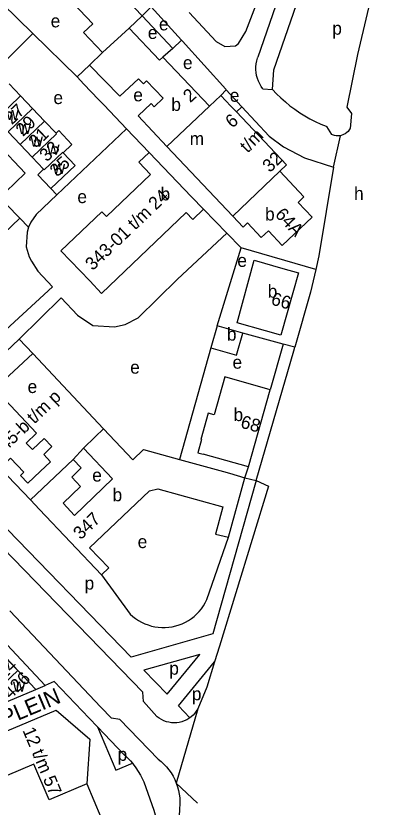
# Model space of a CAD drawing. Extents: x 161258 to 163262, y 380749 to 382054.
# Drawn here: x 163091.6 to 163203.8, y 381217.9 to 381462.7 of the extents above; entities that cross this region are included whole.
import ezdxf

# ---------------------------------------------------------------- set-up
doc = ezdxf.new("R2010")
doc.units = 0
for name, color, linetype in [('BLT_Basislijn', 7, 'Continuous'), ('BLT_Bebouwing', 7, 'Continuous'), ('BLT_Centroide', 7, 'Continuous'), ('BLT_Huisnummer', 7, 'Continuous'), ('BLT_Huisnummer_ tussenligend', 7, 'Continuous'), ('BLT_Huisnummer_reeks', 7, 'Continuous'), ('BLT_Onderverdeling_panden', 7, 'Continuous'), ('BLT_Straatnaam', 7, 'Continuous'), ('BLT_Vlakafsluiter', 7, 'Continuous')]:
    doc.layers.add(name, color=color, linetype=linetype)

msp = doc.modelspace()

# ---------------------------------------------------------------- linework, layer by layer
at = {"layer": 'BLT_Basislijn'}
for p, q in [((163183.29, 381498.57), (163166.49, 381449.88)), ((163133.46, 381465.49), (163130.67, 381462.68)), ((163142.87, 381455.17), (163133.46, 381465.49)), ((163140.24, 381452.65), (163130.67, 381462.68)), ((163096.87, 381457.22), (163085.44, 381445.95)), ((163110.55, 381443.82), (163096.87, 381457.22)), ((163142.87, 381455.17), (163140.24, 381452.65)), ((163140.24, 381452.65), (163137.15, 381449.96)), ((163110.55, 381443.82), (163114.37, 381447.48)), ((163112.68, 381441.58), (163110.55, 381443.82)), ((163117.2, 381436.82), (163112.68, 381441.58)), ((163155.02, 381438.1), (163156.76, 381439.82)), ((163168.08, 381440.15), (163171.08, 381439.97)), ((163118.9, 381435.04), (163117.2, 381436.82)), ((163125.86, 381427.77), (163118.9, 381435.04)), ((163159.9, 381432.97), (163161.52, 381434.59)), ((163080.33, 381428.89), (163094.5, 381413.99)), ((163125.86, 381427.77), (163104.27, 381407.35)), ((163132.85, 381420.47), (163125.86, 381427.77)), ((163189.47, 381426), (163187.88, 381428.48)), ((163195.1, 381427.9), (163195.01, 381427.73)), ((163088.48, 381408.28), (163094.5, 381413.99)), ((163104.27, 381407.35), (163097.86, 381401.28)), ((163102.43, 381409.26), (163104.27, 381407.35)), ((163149.69, 381402.87), (163156.88, 381395.49)), ((163092.79, 381400.1), (163095.51, 381397.31)), ((163156.88, 381395.49), (163161.32, 381390.93)), ((163153.94, 381366.76), (163161.32, 381390.93)), ((163184.46, 381384.24), (163161.32, 381390.93)), ((163088.47, 381365.54), (163102.96, 381378.91)), ((163092.63, 381362.65), (163105.62, 381375.49)), ((163174.41, 381361.11), (163161.9, 381364.5)), ((163174.41, 381361.11), (163170.35, 381347.01)), ((163177.95, 381360.15), (163174.41, 381361.11)), ((163152.01, 381359.95), (163142.32, 381325.41)), ((163127.28, 381264.33), (163061.54, 381332.06)), ((163112.53, 381328.91), (163109.32, 381325.49)), ((163086.67, 381322.74), (163096.16, 381312.93)), ((163162.51, 381319.82), (163163.65, 381323.14)), ((163162.51, 381319.82), (163166.04, 381318.98)), ((163096.16, 381312.93), (163098.92, 381309.99)), ((163150.74, 381282.11), (163157.41, 381301.38)), ((163100.69, 381255.53), (163059.66, 381299.11)), ((163118.1, 381289.79), (163127.03, 381277.62)), ((163117.9, 381248.85), (163089.71, 381278.57)), ((163138.48, 381252.79), (163148.59, 381265.14)), ((163141.98, 381249.18), (163153.13, 381262.8)), ((163138.48, 381252.79), (163131.24, 381260.25)), ((163097.74, 381254.29), (163100.69, 381255.53)), ((163145.51, 381245.55), (163141.98, 381249.18)), ((163116.86, 381242.75), (163114.32, 381245.36)), ((163116.86, 381242.75), (163125.15, 381234.08)), ((163113.62, 381225.09), (163117.96, 381214.78)), ((163142.39, 381220.37), (163142.33, 381218.55))]:
    msp.add_line(p, q, dxfattribs=at)
for points in [[(163145.24, 381463.8), (163153.63, 381454.79), (163156.34, 381453.18), (163159.56, 381453.48), (163160.58, 381454.12), (163162.81, 381457.85), (163168.02, 381471.4), (163177.18, 381500)], [(163171.08, 381439.97), (163171.45, 381446.03), (163189.06, 381496.68)], [(163203.79, 381478.01), (163197.43, 381450.77), (163194.07, 381434.49), (163195.48, 381432.55), (163195.1, 381427.9)], [(163096.87, 381457.22), (163087.36, 381466.53), (163098.96, 381477.66)], [(163156.76, 381439.82), (163156.59, 381440.01), (163143.17, 381454.84), (163142.87, 381455.17)], [(163168.08, 381440.15), (163167.55, 381440.9), (163167.1, 381441.69), (163166.71, 381442.51), (163166.4, 381443.37), (163166.16, 381444.25), (163166.01, 381445.15), (163165.93, 381446.06), (163165.93, 381446.97), (163166.01, 381447.88), (163166.17, 381448.78), (163166.41, 381449.66), (163166.49, 381449.88)], [(163156.76, 381439.82), (163161.43, 381434.69), (163161.52, 381434.59)], [(163171.08, 381439.97), (163172.35, 381438.62), (163173.67, 381437.33), (163175.05, 381436.09), (163176.48, 381434.91), (163177.96, 381433.8), (163179.48, 381432.75), (163181.05, 381431.77), (163182.66, 381430.85), (163184.31, 381430.01), (163185.99, 381429.24), (163187.71, 381428.54), (163187.88, 381428.48)], [(163161.52, 381434.59), (163170.05, 381425.5), (163174.51, 381422.16), (163180.98, 381418.81), (163189.95, 381415.88)], [(163195.01, 381427.73), (163194.84, 381427.44), (163194.48, 381426.98), (163194.06, 381426.58), (163193.6, 381426.23), (163193.09, 381425.95), (163192.14, 381425.58), (163192.09, 381425.57)], [(163192.09, 381425.57), (163191.4, 381425.57), (163190.82, 381425.6), (163190.24, 381425.71), (163189.69, 381425.9), (163189.47, 381426)], [(163189.95, 381415.88), (163185.46, 381388.45), (163184.46, 381384.24)], [(163097.86, 381401.28), (163096.27, 381398.83), (163095.51, 381397.31)], [(163095.51, 381397.31), (163095.11, 381395.78), (163094.81, 381391.22), (163095.75, 381388.18), (163096.45, 381386.78), (163098.44, 381383.74), (163102.96, 381378.91)], [(163105.62, 381375.49), (163110.64, 381370.05), (163115.48, 381366.92), (163122.13, 381366.52), (163125.43, 381367.19), (163129.51, 381369.32), (163141.62, 381381.28), (163156.88, 381395.49)], [(163184.46, 381384.24), (163182.81, 381377.23), (163177.95, 381360.15)], [(163118.7, 381334.98), (163096.82, 381358.26)], [(163166.04, 381318.98), (163177.63, 381359.05), (163177.95, 381360.15)], [(163135.26, 381245.96), (163131.13, 381250.61), (163130.87, 381253.45), (163044.15, 381342.79)], [(163166.04, 381318.98), (163165.83, 381318.24), (163152.59, 381271.46)], [(163166.04, 381318.98), (163169.84, 381317.23), (163154.65, 381267.73)], [(163127.03, 381277.62), (163127.84, 381276.9), (163128.69, 381276.23), (163129.6, 381275.62), (163130.54, 381275.09), (163131.52, 381274.63), (163132.53, 381274.24), (163133.57, 381273.92), (163134.63, 381273.68), (163135.71, 381273.53), (163136.79, 381273.45), (163137.87, 381273.45), (163138.95, 381273.53), (163140.03, 381273.69), (163141.09, 381273.93), (163142.12, 381274.24), (163143.14, 381274.64), (163144.12, 381275.1), (163145.06, 381275.64), (163145.96, 381276.24), (163146.82, 381276.91), (163147.62, 381277.64), (163148.36, 381278.43), (163149.05, 381279.27), (163149.67, 381280.16), (163150.23, 381281.09), (163150.74, 381282.11)], [(163152.59, 381271.46), (163127.28, 381264.33)], [(163154.65, 381267.73), (163153.13, 381262.8)], [(163148.59, 381265.14), (163131.24, 381260.25)], [(163153.13, 381262.8), (163150.74, 381255), (163147.9, 381248.29)], [(163114.32, 381245.36), (163103.49, 381256.77), (163100.69, 381255.53)], [(163135.67, 381232.75), (163123.83, 381245.04), (163121.26, 381245.4), (163117.9, 381248.85)], [(163147.9, 381248.29), (163147.48, 381247.59), (163147, 381246.94), (163146.45, 381246.34), (163145.85, 381245.8), (163145.51, 381245.55)], [(163145.51, 381245.55), (163145.2, 381245.32), (163144.5, 381244.9), (163143.76, 381244.56), (163143, 381244.29), (163142.21, 381244.1), (163141.41, 381243.98), (163140.6, 381243.95), (163139.79, 381243.99), (163138.98, 381244.12), (163138.2, 381244.32), (163137.44, 381244.6), (163136.71, 381244.96), (163136.02, 381245.38), (163135.37, 381245.87), (163135.26, 381245.96)], [(163116.86, 381242.75), (163122.53, 381229.33), (163127.69, 381231.46)], [(163125.15, 381234.08), (163126.14, 381233.16), (163127.08, 381232.18), (163127.69, 381231.46)], [(163127.69, 381231.46), (163127.95, 381231.15), (163128.76, 381230.07), (163129.51, 381228.95), (163130.19, 381227.78), (163130.8, 381226.57), (163131.18, 381225.72)], [(163135.67, 381232.75), (163136.58, 381232), (163137.44, 381231.19), (163138.24, 381230.33), (163138.97, 381229.41), (163139.65, 381228.45), (163140.26, 381227.44), (163140.79, 381226.39), (163141.26, 381225.31)], [(163131.18, 381225.72), (163134.36, 381216.92), (163135.16, 381214.06)], [(163141.26, 381225.31), (163141.65, 381224.2), (163141.96, 381223.06), (163142.2, 381221.91), (163142.36, 381220.74), (163142.39, 381220.37)], [(163142.33, 381218.55), (163142.3, 381217.57), (163142.13, 381214.78), (163141.88, 381211.99), (163141.55, 381209.21), (163141.24, 381207.1)]]:
    msp.add_lwpolyline(points, dxfattribs=at)
at = {"layer": 'BLT_Bebouwing'}
for p, q in [((163136.07, 381448.95), (163126.73, 381458.93)), ((163114.37, 381447.48), (163118.43, 381451.38)), ((163137.15, 381449.96), (163136.07, 381448.95)), ((163093.05, 381437.94), (163089.53, 381441.65)), ((163096.77, 381434.03), (163093.05, 381437.94)), ((163158.15, 381434.8), (163155.02, 381438.1)), ((163100.49, 381430.12), (163096.77, 381434.03)), ((163159.9, 381432.97), (163158.15, 381434.8)), ((163104.04, 381426.38), (163100.49, 381430.12)), ((163089.2, 381426.82), (163092.92, 381422.9)), ((163092.92, 381422.9), (163096.63, 381419)), ((163096.63, 381419), (163100.18, 381415.26)), ((163153.94, 381366.76), (163152.01, 381359.95)), ((163161.9, 381364.5), (163153.94, 381366.76)), ((163163.65, 381323.14), (163170.35, 381347.01)), ((163163.65, 381323.14), (163149.55, 381327.05)), ((163109.32, 381325.49), (163096.16, 381312.93)), ((163142.32, 381325.41), (163155.94, 381321.69)), ((163157.41, 381301.38), (163162.51, 381319.82)), ((163098.92, 381309.99), (163118.1, 381289.79))]:
    msp.add_line(p, q, dxfattribs=at)
for points in [[(163108.24, 381486.31), (163130.67, 381462.68)], [(163118.43, 381451.38), (163112.57, 381457.56), (163115.46, 381460.28), (163098.96, 381477.66)], [(163126.73, 381458.93), (163130.67, 381462.68)], [(163151.56, 381434.77), (163137.15, 381449.96)], [(163134.41, 381434.59), (163137.17, 381437.2), (163132.04, 381442.6), (163131.11, 381441.63), (163129.57, 381443.23), (163123.77, 381437.89), (163114.37, 381447.48)], [(163155.02, 381438.1), (163151.56, 381434.77)], [(163134.41, 381434.59), (163133.45, 381435.6), (163129.45, 381431.82), (163138.35, 381422.26)], [(163175.35, 381416.6), (163159.9, 381432.97)], [(163106.29, 381420.38), (163108.98, 381422.92), (163104.91, 381427.21), (163104.04, 381426.38)], [(163138.35, 381422.26), (163158.82, 381400.71)], [(163102.43, 381409.26), (163110.01, 381416.46), (163106.29, 381420.38)], [(163132.85, 381420.47), (163129.64, 381417.4), (163133.28, 381413.59), (163119.68, 381400.58), (163118.18, 381402.12), (163105.54, 381390.04), (163114.54, 381380.7), (163118.11, 381376.85), (163144.3, 381401.87), (163146.42, 381399.72), (163149.69, 381402.87)], [(163149.69, 381402.87), (163146.01, 381406.71), (163132.85, 381420.47)], [(163100.18, 381415.26), (163098.37, 381413.54), (163102.43, 381409.26)], [(163173.29, 381414.62), (163175.35, 381416.6)], [(163180.74, 381406.68), (163173.29, 381414.62)], [(163163.28, 381398.64), (163167.58, 381394.15), (163169.79, 381396.24), (163174.1, 381391.69), (163183.31, 381400.47), (163179, 381404.99), (163180.74, 381406.68)], [(163086.94, 381402.65), (163088.73, 381404.38), (163092.79, 381400.1)], [(163092.79, 381400.1), (163085.22, 381392.88), (163081.49, 381396.79)], [(163158.82, 381400.71), (163161.99, 381397.38), (163163.28, 381398.64)], [(163174.26, 381384.59), (163179.07, 381383.22), (163177.32, 381376.96), (163173.69, 381363.95), (163168.87, 381365.3), (163160.09, 381367.77), (163165.38, 381387.1), (163174.26, 381384.59)], [(163152.01, 381359.95), (163159.96, 381357.69), (163161.9, 381364.5)], [(163092.63, 381362.65), (163073.69, 381344.79), (163077.49, 381340.76), (163073.34, 381336.81)], [(163096.82, 381358.26), (163092.63, 381362.65)], [(163096.82, 381358.26), (163084.99, 381347.35), (163098.04, 381333.62), (163094.8, 381330.54), (163096.71, 381328.52), (163100.36, 381331.98), (163102.76, 381329.49), (163100.21, 381327.04), (163102.29, 381324.69), (163099.11, 381321.77), (163095.28, 381318.14), (163093.06, 381320.5), (163094.06, 381321.48), (163089.94, 381325.84), (163086.67, 381322.74)], [(163170.35, 381347.01), (163156.29, 381351), (163152.97, 381339.22), (163151.1, 381339.74), (163148.84, 381331.66), (163149.1, 381331.59), (163147.95, 381327.49), (163149.55, 381327.05)], [(163118.7, 381334.98), (163116.11, 381332.49), (163112.53, 381328.91)], [(163118.7, 381334.98), (163127.79, 381325.39), (163131.1, 381328.54), (163142.32, 381325.41)], [(163112.53, 381328.91), (163121.52, 381319.44), (163109.72, 381308.12), (163106.2, 381311.95), (163111.63, 381317.11), (163108.88, 381319.99), (163111.86, 381322.82), (163109.32, 381325.49)], [(163155.94, 381321.69), (163157.7, 381321.19), (163162.51, 381319.82)], [(163118.1, 381289.79), (163120.35, 381291.89), (163114.43, 381298.11), (163132.98, 381315.75), (163135.55, 381316.37), (163155.73, 381310.76), (163153.43, 381302.35), (163157.41, 381301.38)], [(163092.21, 381260.17), (163088.71, 381263.89)], [(163097.74, 381254.29), (163092.21, 381260.17)], [(163080.56, 381247.06), (163097.74, 381254.29)], [(163054.77, 381219.52), (163057.23, 381228.15), (163104.03, 381247.87), (163114.52, 381238.87), (163113.62, 381225.09)], [(163113.62, 381225.09), (163101.88, 381220.16), (163097.21, 381231.22), (163075.7, 381222.13), (163079.94, 381212.35), (163054.77, 381219.52)]]:
    msp.add_lwpolyline(points, dxfattribs=at)
at = {"layer": 'BLT_Onderverdeling_panden'}
for p, q in [((163126.73, 381458.93), (163118.43, 381451.38)), ((163085.48, 381430.73), (163093.05, 381437.94)), ((163089.2, 381426.82), (163096.77, 381434.03)), ((163151.56, 381434.77), (163138.35, 381422.26)), ((163092.92, 381422.9), (163100.49, 381430.12)), ((163173.29, 381414.62), (163158.82, 381400.71)), ((163079.49, 381248.19), (163092.21, 381260.17))]:
    msp.add_line(p, q, dxfattribs=at)
for points in [[(163096.63, 381419), (163104.2, 381426.21), (163104.04, 381426.38)], [(163100.18, 381415.26), (163100.35, 381415.09), (163106.11, 381420.57), (163106.29, 381420.38)]]:
    msp.add_lwpolyline(points, dxfattribs=at)
at = {"layer": 'BLT_Vlakafsluiter'}
for p, q in [((163189.95, 381415.88), (163192.09, 381425.57)), ((163147.9, 381248.29), (163141.26, 381225.31)), ((163141.26, 381225.31), (163147.89, 381219.11))]:
    msp.add_line(p, q, dxfattribs=at)

# ---------------------------------------------------------------- texts
at = {"layer": 'BLT_Centroide'}
for s, p in [('e', (163102.39, 381459.15)), ('e', (163135.92, 381458.22)), ('e', (163132.46, 381455.57)), ('p', (163189.58, 381456.88)), ('e', (163143.35, 381446.24)), ('e', (163127.97, 381436.26)), ('e', (163157.84, 381436.13)), ('e', (163103.23, 381435.42)), ('b', (163139.74, 381433.3)), ('w', (163088.62, 381430.48)), ('w', (163092.42, 381426.13)), ('w', (163096.12, 381422.28)), ('m', (163145.43, 381422.72)), ('w', (163101.25, 381419.76)), ('w', (163102.99, 381413.76)), ('b', (163136.41, 381405.61)), ('h', (163196.32, 381405.76)), ('e', (163110.65, 381404.78)), ('b', (163168.76, 381399.39)), ('e', (163160.18, 381385.04)), ('b', (163169.58, 381375.5)), ('b', (163156.95, 381362.22)), ('e', (163158.69, 381353.54)), ('e', (163127, 381352)), ('e', (163095.24, 381346.01)), ('b', (163159, 381337.33)), ('e', (163115.25, 381318.61)), ('b', (163121.55, 381312.53)), ('e', (163129.32, 381298.03)), ('p', (163112.89, 381285.19)), ('p', (163139.11, 381258.86)), ('w', (163090.69, 381253.62)), ('p', (163146.1, 381250.94)), ('p', (163123.11, 381232.2))]:
    msp.add_text(s, height=4, dxfattribs=at).set_placement(p)
at = {"layer": 'BLT_Huisnummer'}
for s, rotation, p in [('2', 42.3139, (163145.6, 381435.67)), ('27', 43.5965, (163090.39, 381428.86)), ('31', 43.5965, (163097.83, 381421.6)), ('35', 43.5965, (163104.39, 381412.67)), ('66', 344.3207, (163170.37, 381373.44)), ('68', 344.1604, (163160.92, 381335.37)), ('347', 43.8, (163111.67, 381300.43)), ('426', 43.2743, (163089.92, 381251.14))]:
    msp.add_text(s, height=4, rotation=rotation, dxfattribs=at).set_placement(p)
at = {"layer": 'BLT_Huisnummer_ tussenligend'}
for s, rotation, p in [('29', 43.5965, (163093.82, 381425.22)), ('33', 43.5965, (163101.19, 381417.36)), ('424', 43.2743, (163085.82, 381255.25))]:
    msp.add_text(s, height=4, rotation=rotation, dxfattribs=at).set_placement(p)
at = {"layer": 'BLT_Huisnummer_reeks'}
for s, rotation, p in [('6', 39.3162, (163158.52, 381427.79)), ('t/m', 44.6687, (163163.33, 381420.09)), ('32', 43.7558, (163170.25, 381414.05)), ('343-01 t/m 24', 43.7342, (163115.39, 381383.71)), ('64A', 313.4053, (163171.63, 381401.04)), ('345-b t/m p', 43.6425, (163086.33, 381325.79)), ('12 t/m 57', 292.8419, (163093.59, 381241.66))]:
    msp.add_text(s, height=4, rotation=rotation, dxfattribs=at).set_placement(p)
at = {"layer": 'BLT_Straatnaam'}
msp.add_text('KALMOESPLEIN', height=5, rotation=22.8419, dxfattribs=at).set_placement((163058.31, 381230.3))

doc.saveas('drawing.dxf')
